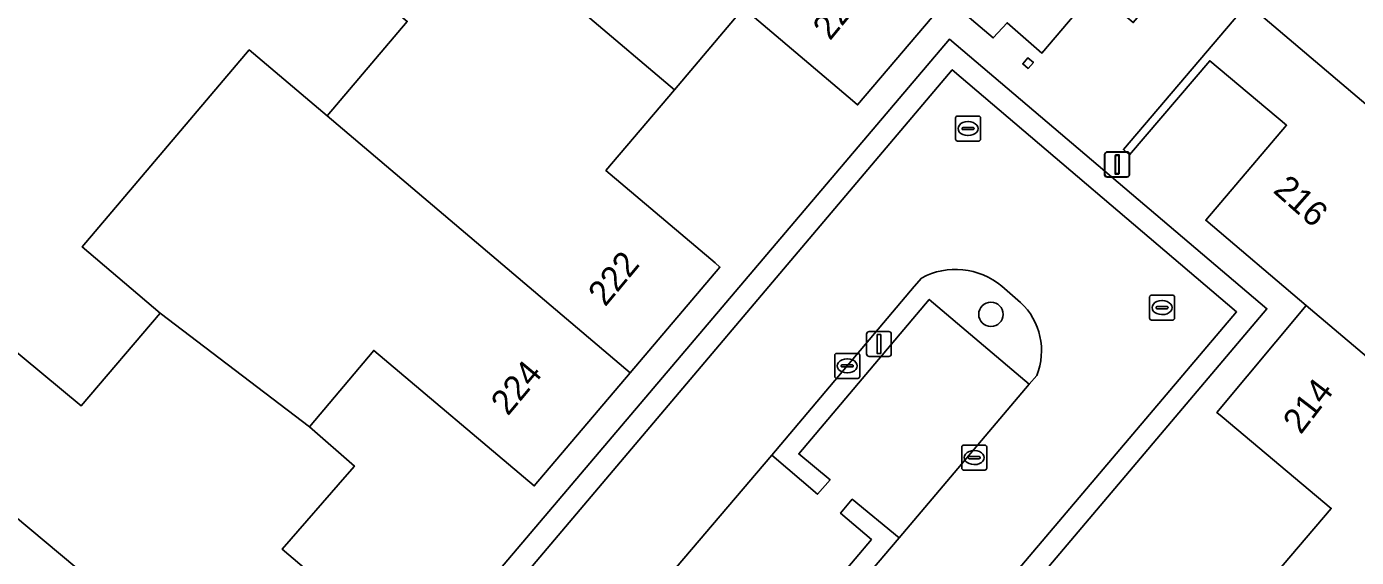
# Model space of a CAD drawing. Extents: x 156412 to 157779, y 382335 to 383768.
# Drawn here: x 157079.5 to 157132.9, y 382677.2 to 382698.5 of the extents above; entities that cross this region are included whole.
import ezdxf

# ---------------------------------------------------------------- set-up
doc = ezdxf.new("R2010")
doc.units = 0
for name, color, linetype in [('IMGEO_Boom', 7, 'Continuous'), ('IMGEO_Erf', 7, 'Continuous'), ('IMGEO_Groenvoorziening', 7, 'Continuous'), ('IMGEO_Haag', 7, 'Continuous'), ('IMGEO_Kolk', 7, 'Continuous'), ('IMGEO_Lichtmast', 7, 'Continuous'), ('IMGEO_Muur', 7, 'Continuous'), ('IMGEO_Pand', 7, 'Continuous'), ('IMGEO_Pand_nummerreeks', 7, 'Continuous'), ('IMGEO_Parkeervlak_open', 7, 'Continuous'), ('IMGEO_Rijbaan_lokaal_open', 7, 'Continuous'), ('IMGEO_Rioolput', 7, 'Continuous'), ('IMGEO_Voetpad_open', 7, 'Continuous')]:
    doc.layers.add(name, color=color, linetype=linetype)

msp = doc.modelspace()

# ---------------------------------------------------------------- linework, layer by layer
at = {"layer": 'IMGEO_Boom'}
msp.add_circle((157118.228, 382686.923), 0.489, dxfattribs=at)
at = {"layer": 'IMGEO_Erf'}
for points in [[(157122.416, 382699.928), (157120.274, 382697.412), (157118.878, 382698.626), (157118.318, 382698.02), (157116.491, 382699.591), (157112.874, 382695.329), (157112.673, 382695.5), (157108.299, 382699.211), (157105.521, 382695.938), (157102.775, 382692.701), (157107.153, 382688.986), (157107.35, 382688.819), (157103.749, 382684.575), (157099.899, 382680.038), (157093.454, 382685.474), (157090.874, 382682.406), (157092.681, 382680.833), (157092.389, 382680.498), (157089.779, 382677.5), (157094.206, 382673.746)], [(157129.258, 382676.052), (157131.89, 382679.135), (157127.504, 382682.81), (157127.291, 382682.988), (157130.881, 382687.273), (157126.852, 382690.703), (157130.093, 382694.51), (157127.012, 382697.102), (157123.796, 382693.324), (157123.549, 382693.537), (157128.53, 382699.388), (157144.908, 382685.505)], [(157078.557, 382685.87), (157081.708, 382683.246), (157084.877, 382686.973), (157081.753, 382689.629), (157088.459, 382697.537), (157091.586, 382694.885), (157094.797, 382698.68)], [(157082.363, 382651.78), (157079.465, 382654.239), (157116.559, 382697.961)], [(157116.559, 382697.961), (157129.305, 382687.146), (157092.239, 382643.346), (157089.335, 382645.82)]]:
    msp.add_lwpolyline(points, dxfattribs=at)
msp.add_lwpolyline([(157119.703, 382697.217), (157119.93, 382697.032), (157119.729, 382696.796), (157119.507, 382696.977)], close=True, dxfattribs=at)
at = {"layer": 'IMGEO_Groenvoorziening'}
for points in [[(157115.441, 382688.382), (157115.149, 382688.036), (157109.432, 382681.271), (157111.262, 382679.702), (157111.773, 382680.284), (157110.512, 382681.323), (157115.75, 382687.526), (157119.766, 382684.121), (157120.065, 382684.473)], [(157119.417, 382687.401), (157118.66, 382688.057)]]:
    msp.add_lwpolyline(points, dxfattribs=at)
msp.add_lwpolyline([(157104.132, 382675.056), (157100.503, 382670.752), (157101.083, 382670.245), (157104.292, 382673.965), (157107.659, 382671.105), (157107.037, 382670.356), (157107.635, 382669.852), (157114.538, 382677.954), (157112.662, 382679.502), (157112.19, 382678.94), (157113.43, 382677.887), (157108.189, 382671.687)], close=True, dxfattribs=at)
for centre, radius, start, end in [((157116.812, 382685.854), 2.876, 50.0087, 118.4608), ((157117.619, 382685.467), 2.64, 337.8768, 47.0814)]:
    msp.add_arc(centre, radius, start, end, dxfattribs=at)
at = {"layer": 'IMGEO_Haag'}
for points in [[(157115.441, 382688.382), (157115.149, 382688.036), (157109.432, 382681.271), (157111.262, 382679.702), (157111.773, 382680.284), (157110.512, 382681.323), (157115.75, 382687.526), (157119.766, 382684.121), (157120.065, 382684.473)], [(157119.417, 382687.401), (157118.66, 382688.057)]]:
    msp.add_lwpolyline(points, dxfattribs=at)
msp.add_lwpolyline([(157112.662, 382679.502), (157112.19, 382678.94), (157113.43, 382677.887), (157108.189, 382671.687), (157104.132, 382675.056), (157100.503, 382670.752), (157101.083, 382670.245), (157104.292, 382673.965), (157107.659, 382671.105), (157107.037, 382670.356), (157107.635, 382669.852), (157114.538, 382677.954)], close=True, dxfattribs=at)
for centre, radius, start, end in [((157116.812, 382685.854), 2.876, 50.0087, 118.4608), ((157117.619, 382685.467), 2.64, 337.8768, 47.0814)]:
    msp.add_arc(centre, radius, start, end, dxfattribs=at)
at = {"layer": 'IMGEO_Kolk'}
for p, q in [((157111.96, 382684.429), (157111.96, 382685.281)), ((157112.035, 382685.355), (157112.887, 382685.355)), ((157112.448, 382685.135), (157112.473, 382685.135)), ((157112.961, 382685.281), (157112.961, 382684.429)), ((157112.219, 382684.849), (157112.219, 382684.861)), ((157112.657, 382684.812), (157112.259, 382684.812)), ((157112.262, 382684.898), (157112.66, 382684.898)), ((157112.471, 382684.575), (157112.446, 382684.575)), ((157112.703, 382684.861), (157112.703, 382684.849)), ((157112.887, 382684.355), (157112.035, 382684.355)), ((157117.058, 382680.749), (157117.058, 382681.601)), ((157117.133, 382681.675), (157117.985, 382681.675)), ((157117.546, 382681.455), (157117.571, 382681.455)), ((157118.059, 382681.601), (157118.059, 382680.749)), ((157117.317, 382681.169), (157117.317, 382681.181)), ((157117.755, 382681.132), (157117.357, 382681.132)), ((157117.36, 382681.218), (157117.758, 382681.218)), ((157117.569, 382680.895), (157117.544, 382680.895)), ((157117.801, 382681.181), (157117.801, 382681.169)), ((157117.985, 382680.675), (157117.133, 382680.675))]:
    msp.add_line(p, q, dxfattribs=at)
for points in [[(157111.96, 382684.429), (157111.96, 382685.281)], [(157112.035, 382685.355), (157112.887, 382685.355)], [(157112.961, 382685.281), (157112.961, 382684.429)], [(157112.887, 382684.355), (157112.035, 382684.355)], [(157117.058, 382680.749), (157117.058, 382681.601)], [(157117.133, 382681.675), (157117.985, 382681.675)], [(157118.059, 382681.601), (157118.059, 382680.749)], [(157117.985, 382680.675), (157117.133, 382680.675)]]:
    msp.add_lwpolyline(points, dxfattribs=at)
for centre, radius, start, end in [((157112.037, 382685.279), 0.0765, 91.552, 178.448), ((157112.037, 382685.279), 0.0765, 91.552, 178.448), ((157112.885, 382685.279), 0.0765, 1.552, 88.448), ((157112.885, 382685.279), 0.0765, 1.552, 88.448), ((157112.259, 382684.858), 0.0403, 85.8775, 175.7526), ((157112.256, 382684.848), 0.0366, 178.938, 274.7102), ((157112.66, 382684.855), 0.043, 264.8664, 352.4533), ((157112.664, 382684.86), 0.0386, 1.7309, 96.639), ((157112.037, 382684.431), 0.0765, 181.552, 268.448), ((157112.037, 382684.431), 0.0765, 181.552, 268.448), ((157112.885, 382684.431), 0.0765, 271.552, 358.448), ((157112.885, 382684.431), 0.0765, 271.552, 358.448), ((157117.135, 382681.599), 0.0765, 91.552, 178.448), ((157117.135, 382681.599), 0.0765, 91.552, 178.448), ((157117.983, 382681.599), 0.0765, 1.552, 88.448), ((157117.983, 382681.599), 0.0765, 1.552, 88.448), ((157117.135, 382680.751), 0.0765, 181.552, 268.448), ((157117.135, 382680.751), 0.0765, 181.552, 268.448), ((157117.357, 382681.178), 0.0403, 85.8775, 175.7526), ((157117.354, 382681.168), 0.0366, 178.938, 274.7102), ((157117.758, 382681.175), 0.043, 264.8664, 352.4533), ((157117.762, 382681.18), 0.0386, 1.7309, 96.639), ((157117.983, 382680.751), 0.0765, 271.552, 358.448), ((157117.983, 382680.751), 0.0765, 271.552, 358.448)]:
    msp.add_arc(centre, radius, start, end, dxfattribs=at)
for centre, major_axis, ratio, start_param, end_param in [((157112.447, 382684.855), (-0.387, 0.002), 0.722429, 4.712389, 7.853982), ((157112.472, 382684.855), (-0.39, 0.002), 0.717154, 1.570796, 4.712389), ((157117.545, 382681.175), (-0.387, 0.002), 0.722429, 4.712389, 7.853982), ((157117.57, 382681.175), (-0.39, 0.002), 0.717154, 1.570796, 4.712389)]:
    msp.add_ellipse(centre, major_axis=major_axis, ratio=ratio, start_param=start_param, end_param=end_param, dxfattribs=at)
at = {"layer": 'IMGEO_Lichtmast'}
for p, q in [((157122.79, 382692.528), (157122.79, 382693.328)), ((157122.79, 382693.328), (157122.79, 382692.528)), ((157122.806, 382692.547), (157122.806, 382693.347)), ((157122.806, 382693.347), (157122.806, 382692.547)), ((157122.89, 382693.428), (157123.68, 382693.428)), ((157123.68, 382693.428), (157122.89, 382693.428)), ((157122.906, 382693.447), (157123.696, 382693.447)), ((157123.696, 382693.447), (157122.906, 382693.447)), ((157123.78, 382693.328), (157123.78, 382692.528)), ((157123.78, 382692.528), (157123.78, 382693.328)), ((157123.796, 382693.347), (157123.796, 382692.547)), ((157123.796, 382692.547), (157123.796, 382693.347)), ((157123.68, 382692.428), (157122.89, 382692.428)), ((157122.89, 382692.428), (157123.68, 382692.428)), ((157123.696, 382692.447), (157122.906, 382692.447)), ((157122.906, 382692.447), (157123.696, 382692.447)), ((157113.238, 382685.334), (157113.238, 382686.134)), ((157113.238, 382686.134), (157113.238, 382685.334)), ((157113.338, 382686.234), (157114.128, 382686.234)), ((157114.128, 382686.234), (157113.338, 382686.234)), ((157114.228, 382686.134), (157114.228, 382685.334)), ((157114.228, 382685.334), (157114.228, 382686.134)), ((157114.128, 382685.234), (157113.338, 382685.234)), ((157113.338, 382685.234), (157114.128, 382685.234))]:
    msp.add_line(p, q, dxfattribs=at)
for points in [[(157123.21, 382693.303), (157123.36, 382693.303), (157123.36, 382692.553), (157123.21, 382692.553), (157123.21, 382693.303)], [(157123.226, 382693.322), (157123.376, 382693.322), (157123.376, 382692.572), (157123.226, 382692.572), (157123.226, 382693.322)], [(157113.658, 382686.109), (157113.808, 382686.109), (157113.808, 382685.359), (157113.658, 382685.359), (157113.658, 382686.109)]]:
    msp.add_lwpolyline(points, dxfattribs=at)
for centre, start, end in [((157122.89, 382693.328), 90, 180), ((157122.89, 382693.328), 90, 180), ((157122.906, 382693.347), 90, 180), ((157122.906, 382693.347), 90, 180), ((157123.68, 382693.328), 0, 90), ((157123.68, 382693.328), 360, 90), ((157123.696, 382693.347), 0, 90), ((157123.696, 382693.347), 360, 90), ((157122.89, 382692.528), 180, 270), ((157122.89, 382692.528), 180, 270), ((157122.906, 382692.547), 180, 270), ((157122.906, 382692.547), 180, 270), ((157123.68, 382692.528), 270, 0), ((157123.68, 382692.528), 270, 0), ((157123.696, 382692.547), 270, 0), ((157123.696, 382692.547), 270, 0), ((157113.338, 382686.134), 90, 180), ((157113.338, 382686.134), 90, 180), ((157114.128, 382686.134), 0, 90), ((157114.128, 382686.134), 360, 90), ((157113.338, 382685.334), 180, 270), ((157113.338, 382685.334), 180, 270), ((157114.128, 382685.334), 270, 0), ((157114.128, 382685.334), 270, 0)]:
    msp.add_arc(centre, 0.1, start, end, dxfattribs=at)
at = {"layer": 'IMGEO_Muur'}
for points in [[(157119.507, 382696.977), (157119.703, 382697.217), (157119.93, 382697.032)], [(157119.729, 382696.796), (157119.507, 382696.977)], [(157119.93, 382697.032), (157119.729, 382696.796)]]:
    msp.add_lwpolyline(points, dxfattribs=at)
at = {"layer": 'IMGEO_Pand'}
for points in [[(157104.152, 382710.004), (157116.491, 382699.591), (157118.318, 382698.02), (157118.878, 382698.626), (157120.274, 382697.412), (157122.416, 382699.928), (157123.939, 382698.632), (157126.237, 382701.331), (157106.134, 382718.372), (157101.177, 382712.526)], [(157104.152, 382710.004), (157100.941, 382706.207), (157097.963, 382708.726), (157094.808, 382705.019), (157105.521, 382695.938), (157108.299, 382699.211), (157112.673, 382695.5), (157112.874, 382695.329), (157116.491, 382699.591)], [(157091.586, 382694.885), (157103.749, 382684.575), (157107.35, 382688.819), (157107.153, 382688.986), (157102.775, 382692.701), (157105.521, 382695.938), (157094.808, 382705.019), (157091.667, 382701.328), (157094.797, 382698.68)], [(157128.53, 382699.388), (157123.549, 382693.537), (157123.796, 382693.324), (157127.012, 382697.102), (157130.093, 382694.51), (157126.852, 382690.703), (157130.881, 382687.273), (157146.187, 382674.338), (157149.275, 382677.933), (157151.84, 382680.92), (157145.549, 382686.261), (157144.908, 382685.505)], [(157091.586, 382694.885), (157088.459, 382697.537), (157081.753, 382689.629), (157084.877, 382686.973), (157090.874, 382682.406), (157093.454, 382685.474), (157099.899, 382680.038), (157103.749, 382684.575)], [(157119.93, 382697.032), (157119.703, 382697.217), (157119.507, 382696.977), (157119.729, 382696.796)], [(157130.881, 382687.273), (157127.291, 382682.988), (157127.504, 382682.81), (157131.89, 382679.135), (157129.258, 382676.052), (157137.37, 382669.137), (157140.572, 382672.935), (157143.164, 382670.735), (157144.349, 382672.147), (157146.187, 382674.338)], [(157078.403, 382679.344), (157090.647, 382669.106), (157094.424, 382673.561), (157094.206, 382673.746), (157089.779, 382677.5), (157092.389, 382680.498), (157092.681, 382680.833), (157090.874, 382682.406), (157084.877, 382686.973), (157081.708, 382683.246), (157078.557, 382685.87), (157075.29, 382681.947)], [(157068.85, 382674.35), (157079.646, 382665.434), (157082.396, 382668.654), (157086.76, 382664.952), (157086.972, 382664.773), (157090.647, 382669.106), (157078.403, 382679.344), (157075.141, 382675.666), (157072.092, 382678.238)]]:
    msp.add_lwpolyline(points, close=True, dxfattribs=at)
at = {"layer": 'IMGEO_Parkeervlak_open'}
msp.add_lwpolyline([(157119.766, 382684.121), (157115.75, 382687.526), (157110.512, 382681.323), (157111.773, 382680.284), (157111.262, 382679.702), (157109.432, 382681.271), (157104.132, 382675.056), (157108.189, 382671.687), (157113.43, 382677.887), (157112.19, 382678.94), (157112.662, 382679.502), (157114.538, 382677.954)], close=True, dxfattribs=at)
at = {"layer": 'IMGEO_Rijbaan_lokaal_open'}
for points in [[(157089.934, 382646.493), (157092.121, 382644.588), (157128.088, 382687.021), (157116.675, 382696.742), (157080.769, 382654.32), (157082.895, 382652.477)], [(157086.482, 382654.155), (157086.604, 382654.331), (157087.049, 382654.862), (157087.537, 382655.446), (157092.683, 382661.545), (157097.943, 382667.741), (157099.755, 382669.855), (157100.503, 382670.752), (157104.132, 382675.056), (157109.432, 382681.271), (157115.149, 382688.036), (157115.441, 382688.382)], [(157118.66, 382688.057), (157119.417, 382687.401)], [(157120.065, 382684.473), (157119.766, 382684.121), (157114.538, 382677.954), (157107.635, 382669.852), (157106.883, 382668.952), (157096.802, 382657.066), (157091.638, 382650.975), (157091.012, 382650.298)]]:
    msp.add_lwpolyline(points, dxfattribs=at)
for centre, radius, start, end in [((157116.812, 382685.854), 2.876, 50.0087, 118.4608), ((157117.619, 382685.467), 2.64, 337.8768, 47.0814)]:
    msp.add_arc(centre, radius, start, end, dxfattribs=at)
at = {"layer": 'IMGEO_Rioolput'}
for p, q in [((157116.808, 382693.953), (157116.808, 382694.805)), ((157116.883, 382694.879), (157117.735, 382694.879)), ((157117.296, 382694.659), (157117.321, 382694.659)), ((157117.809, 382694.805), (157117.809, 382693.953)), ((157117.067, 382694.373), (157117.067, 382694.385)), ((157117.505, 382694.336), (157117.107, 382694.336)), ((157117.11, 382694.422), (157117.508, 382694.422)), ((157117.319, 382694.099), (157117.294, 382694.099)), ((157117.551, 382694.385), (157117.551, 382694.373)), ((157117.735, 382693.879), (157116.883, 382693.879)), ((157124.67, 382687.694), (157125.522, 382687.694)), ((157124.595, 382686.768), (157124.595, 382687.62)), ((157124.854, 382687.188), (157124.854, 382687.2)), ((157125.292, 382687.151), (157124.894, 382687.151)), ((157124.897, 382687.237), (157125.295, 382687.237)), ((157125.083, 382687.474), (157125.108, 382687.474)), ((157125.338, 382687.2), (157125.338, 382687.188)), ((157125.596, 382687.62), (157125.596, 382686.768)), ((157125.522, 382686.694), (157124.67, 382686.694)), ((157125.106, 382686.914), (157125.081, 382686.914))]:
    msp.add_line(p, q, dxfattribs=at)
for points in [[(157116.808, 382693.953), (157116.808, 382694.805)], [(157116.883, 382694.879), (157117.735, 382694.879)], [(157117.809, 382694.805), (157117.809, 382693.953)], [(157117.735, 382693.879), (157116.883, 382693.879)], [(157124.67, 382687.694), (157125.522, 382687.694)], [(157124.595, 382686.768), (157124.595, 382687.62)], [(157125.596, 382687.62), (157125.596, 382686.768)], [(157125.522, 382686.694), (157124.67, 382686.694)]]:
    msp.add_lwpolyline(points, dxfattribs=at)
for centre, radius, start, end in [((157116.885, 382694.803), 0.0765, 91.552, 178.448), ((157116.885, 382694.803), 0.0765, 91.552, 178.448), ((157117.733, 382694.803), 0.0765, 1.552, 88.448), ((157117.733, 382694.803), 0.0765, 1.552, 88.448), ((157117.107, 382694.382), 0.0403, 85.8775, 175.7526), ((157117.104, 382694.372), 0.0366, 178.938, 274.7102), ((157117.508, 382694.379), 0.043, 264.8664, 352.4533), ((157117.512, 382694.384), 0.0386, 1.7309, 96.639), ((157116.885, 382693.955), 0.0765, 181.552, 268.448), ((157116.885, 382693.955), 0.0765, 181.552, 268.448), ((157117.733, 382693.955), 0.0765, 271.552, 358.448), ((157117.733, 382693.955), 0.0765, 271.552, 358.448), ((157124.672, 382687.618), 0.0765, 91.552, 178.448), ((157124.672, 382687.618), 0.0765, 91.552, 178.448), ((157125.52, 382687.618), 0.0765, 1.552, 88.448), ((157125.52, 382687.618), 0.0765, 1.552, 88.448), ((157124.894, 382687.197), 0.0403, 85.8775, 175.7526), ((157124.891, 382687.187), 0.0366, 178.938, 274.7102), ((157125.295, 382687.194), 0.043, 264.8664, 352.4533), ((157125.299, 382687.199), 0.0386, 1.7309, 96.639), ((157124.672, 382686.77), 0.0765, 181.552, 268.448), ((157124.672, 382686.77), 0.0765, 181.552, 268.448), ((157125.52, 382686.77), 0.0765, 271.552, 358.448), ((157125.52, 382686.77), 0.0765, 271.552, 358.448)]:
    msp.add_arc(centre, radius, start, end, dxfattribs=at)
for centre, major_axis, ratio, start_param, end_param in [((157117.295, 382694.379), (-0.387, 0.002), 0.722429, 4.712389, 7.853982), ((157117.32, 382694.379), (-0.39, 0.002), 0.717154, 1.570796, 4.712389), ((157125.082, 382687.194), (-0.387, 0.002), 0.722429, 4.712389, 7.853982), ((157125.107, 382687.194), (-0.39, 0.002), 0.717154, 1.570796, 4.712389)]:
    msp.add_ellipse(centre, major_axis=major_axis, ratio=ratio, start_param=start_param, end_param=end_param, dxfattribs=at)
at = {"layer": 'IMGEO_Voetpad_open'}
for points in [[(157089.335, 382645.82), (157092.239, 382643.346), (157129.305, 382687.146), (157116.559, 382697.961), (157079.465, 382654.239), (157082.363, 382651.78)], [(157082.895, 382652.477), (157080.769, 382654.32), (157116.675, 382696.742), (157128.088, 382687.021), (157092.121, 382644.588), (157089.934, 382646.493)]]:
    msp.add_lwpolyline(points, dxfattribs=at)

# ---------------------------------------------------------------- texts
at = {"layer": 'IMGEO_Pand_nummerreeks'}
for s, rotation, p in [('220', 50.6762, (157111.768, 382697.878)), ('216', 318.5121, (157129.514, 382691.848)), ('222', 50.2828, (157102.745, 382687.198)), ('224', 50.1321, (157098.838, 382682.816)), ('214', 52.5059, (157130.666, 382682.071))]:
    msp.add_text(s, height=1, rotation=rotation, dxfattribs=at).set_placement(p)

doc.saveas('drawing.dxf')
